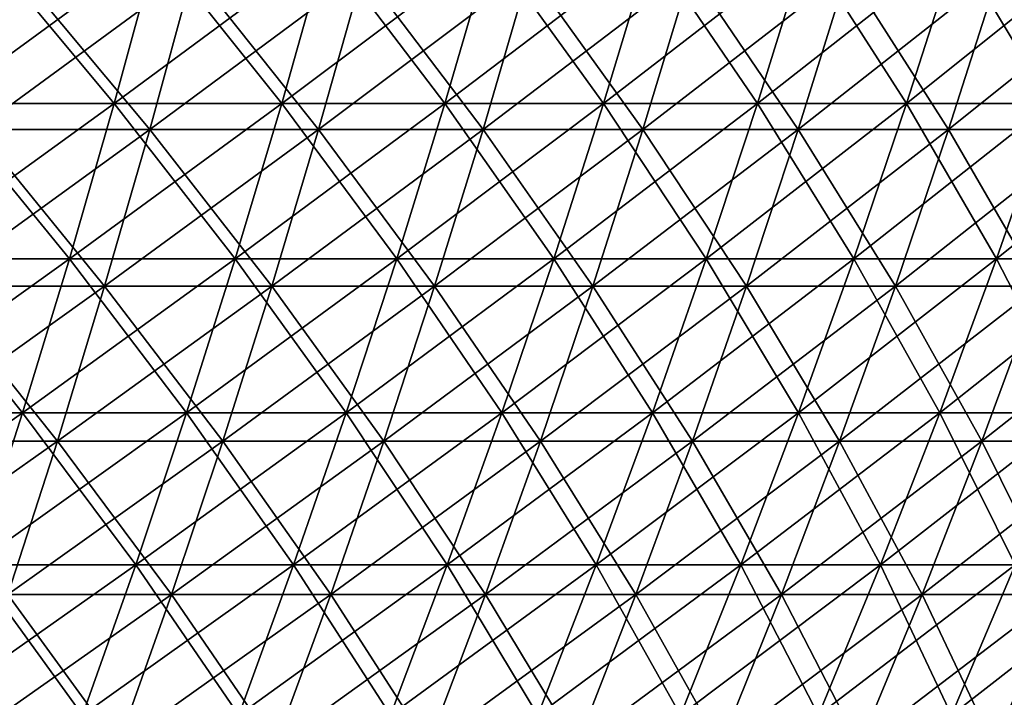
# Model space of a CAD drawing. Header units: millimetres. Extents: x -250 to 250, y -45 to 4150.
# Tile 772 of 805: x 139 to 171, y 4030 to 4052. Entities that reach past the tile are written whole.
import ezdxf

# ---------------------------------------------------------------- set-up
doc = ezdxf.new("R2010")
doc.units = ezdxf.units.MM
doc.header["$LTSCALE"] = 81.481481
for name, color, linetype in [('19', 7, 'CONTINUOUS'), ('20', 7, 'CONTINUOUS'), ('21', 7, 'CONTINUOUS'), ('22', 7, 'CONTINUOUS')]:
    doc.layers.add(name, color=color, linetype=linetype)

msp = doc.modelspace()

# ---------------------------------------------------------------- linework, layer by layer
at = {"layer": '19', "color": 7, "linetype": 'CONTINUOUS'}
for points in [[(143.129, 4048.129, -177.866), (137.583, 4048.129, -182.19), (144.504, 4053.197, -179.576), (143.129, 4048.129, -177.866)], [(144.504, 4053.197, -179.576), (137.583, 4048.129, -182.19), (138.906, 4053.197, -183.941), (144.504, 4053.197, -179.576)], [(148.538, 4048.129, -173.374), (143.129, 4048.129, -177.866), (149.966, 4053.197, -175.041), (148.538, 4048.129, -173.374)], [(149.966, 4053.197, -175.041), (143.129, 4048.129, -177.866), (144.504, 4053.197, -179.576), (149.966, 4053.197, -175.041)], [(153.807, 4048.129, -168.718), (148.538, 4048.129, -173.374), (155.285, 4053.197, -170.34), (153.807, 4048.129, -168.718)], [(155.285, 4053.197, -170.34), (148.538, 4048.129, -173.374), (149.966, 4053.197, -175.041), (155.285, 4053.197, -170.34)], [(158.929, 4048.129, -163.901), (153.807, 4048.129, -168.718), (160.457, 4053.197, -165.477), (158.929, 4048.129, -163.901)], [(160.457, 4053.197, -165.477), (153.807, 4048.129, -168.718), (155.285, 4053.197, -170.34), (160.457, 4053.197, -165.477)], [(163.901, 4048.129, -158.929), (158.929, 4048.129, -163.901), (165.477, 4053.197, -160.457), (163.901, 4048.129, -158.929)], [(165.477, 4053.197, -160.457), (158.929, 4048.129, -163.901), (160.457, 4053.197, -165.477), (165.477, 4053.197, -160.457)], [(168.718, 4048.129, -153.807), (163.901, 4048.129, -158.929), (170.34, 4053.197, -155.285), (168.718, 4048.129, -153.807)], [(170.34, 4053.197, -155.285), (163.901, 4048.129, -158.929), (165.477, 4053.197, -160.457), (170.34, 4053.197, -155.285)], [(173.374, 4048.129, -148.538), (168.718, 4048.129, -153.807), (175.041, 4053.197, -149.966), (173.374, 4048.129, -148.538)], [(175.041, 4053.197, -149.966), (168.718, 4048.129, -153.807), (170.34, 4053.197, -155.285), (175.041, 4053.197, -149.966)], [(141.683, 4043.111, -176.07), (136.194, 4043.111, -180.35), (143.129, 4048.129, -177.866), (141.683, 4043.111, -176.07)], [(143.129, 4048.129, -177.866), (136.194, 4043.111, -180.35), (137.583, 4048.129, -182.19), (143.129, 4048.129, -177.866)], [(147.038, 4043.111, -171.623), (141.683, 4043.111, -176.07), (148.538, 4048.129, -173.374), (147.038, 4043.111, -171.623)], [(148.538, 4048.129, -173.374), (141.683, 4043.111, -176.07), (143.129, 4048.129, -177.866), (148.538, 4048.129, -173.374)], [(152.253, 4043.111, -167.014), (147.038, 4043.111, -171.623), (153.807, 4048.129, -168.718), (152.253, 4043.111, -167.014)], [(153.807, 4048.129, -168.718), (147.038, 4043.111, -171.623), (148.538, 4048.129, -173.374), (153.807, 4048.129, -168.718)], [(157.324, 4043.111, -162.246), (152.253, 4043.111, -167.014), (158.929, 4048.129, -163.901), (157.324, 4043.111, -162.246)], [(158.929, 4048.129, -163.901), (152.253, 4043.111, -167.014), (153.807, 4048.129, -168.718), (158.929, 4048.129, -163.901)], [(162.246, 4043.111, -157.324), (157.324, 4043.111, -162.246), (163.901, 4048.129, -158.929), (162.246, 4043.111, -157.324)], [(163.901, 4048.129, -158.929), (157.324, 4043.111, -162.246), (158.929, 4048.129, -163.901), (163.901, 4048.129, -158.929)], [(167.014, 4043.111, -152.253), (162.246, 4043.111, -157.324), (168.718, 4048.129, -153.807), (167.014, 4043.111, -152.253)], [(168.718, 4048.129, -153.807), (162.246, 4043.111, -157.324), (163.901, 4048.129, -158.929), (168.718, 4048.129, -153.807)], [(171.623, 4043.111, -147.038), (167.014, 4043.111, -152.253), (173.374, 4048.129, -148.538), (171.623, 4043.111, -147.038)], [(173.374, 4048.129, -148.538), (167.014, 4043.111, -152.253), (168.718, 4048.129, -153.807), (173.374, 4048.129, -148.538)], [(140.168, 4038.145, -174.188), (134.738, 4038.145, -178.421), (141.683, 4043.111, -176.07), (140.168, 4038.145, -174.188)], [(141.683, 4043.111, -176.07), (134.738, 4038.145, -178.421), (136.194, 4043.111, -180.35), (141.683, 4043.111, -176.07)], [(145.466, 4038.145, -169.788), (140.168, 4038.145, -174.188), (147.038, 4043.111, -171.623), (145.466, 4038.145, -169.788)], [(147.038, 4043.111, -171.623), (140.168, 4038.145, -174.188), (141.683, 4043.111, -176.07), (147.038, 4043.111, -171.623)], [(150.625, 4038.145, -165.228), (145.466, 4038.145, -169.788), (152.253, 4043.111, -167.014), (150.625, 4038.145, -165.228)], [(152.253, 4043.111, -167.014), (145.466, 4038.145, -169.788), (147.038, 4043.111, -171.623), (152.253, 4043.111, -167.014)], [(155.642, 4038.145, -160.511), (150.625, 4038.145, -165.228), (157.324, 4043.111, -162.246), (155.642, 4038.145, -160.511)], [(157.324, 4043.111, -162.246), (150.625, 4038.145, -165.228), (152.253, 4043.111, -167.014), (157.324, 4043.111, -162.246)], [(160.511, 4038.145, -155.642), (155.642, 4038.145, -160.511), (162.246, 4043.111, -157.324), (160.511, 4038.145, -155.642)], [(162.246, 4043.111, -157.324), (155.642, 4038.145, -160.511), (157.324, 4043.111, -162.246), (162.246, 4043.111, -157.324)], [(165.228, 4038.145, -150.625), (160.511, 4038.145, -155.642), (167.014, 4043.111, -152.253), (165.228, 4038.145, -150.625)], [(167.014, 4043.111, -152.253), (160.511, 4038.145, -155.642), (162.246, 4043.111, -157.324), (167.014, 4043.111, -152.253)], [(169.788, 4038.145, -145.466), (165.228, 4038.145, -150.625), (171.623, 4043.111, -147.038), (169.788, 4038.145, -145.466)], [(171.623, 4043.111, -147.038), (165.228, 4038.145, -150.625), (167.014, 4043.111, -152.253), (171.623, 4043.111, -147.038)], [(174.188, 4038.145, -140.168), (169.788, 4038.145, -145.466), (176.07, 4043.111, -141.683), (174.188, 4038.145, -140.168)], [(176.07, 4043.111, -141.683), (169.788, 4038.145, -145.466), (171.623, 4043.111, -147.038), (176.07, 4043.111, -141.683)], [(138.585, 4033.233, -172.22), (133.216, 4033.233, -176.406), (140.168, 4038.145, -174.188), (138.585, 4033.233, -172.22)], [(140.168, 4038.145, -174.188), (133.216, 4033.233, -176.406), (134.738, 4038.145, -178.421), (140.168, 4038.145, -174.188)], [(143.823, 4033.233, -167.871), (138.585, 4033.233, -172.22), (145.466, 4038.145, -169.788), (143.823, 4033.233, -167.871)], [(145.466, 4038.145, -169.788), (138.585, 4033.233, -172.22), (140.168, 4038.145, -174.188), (145.466, 4038.145, -169.788)], [(148.924, 4033.233, -163.362), (143.823, 4033.233, -167.871), (150.625, 4038.145, -165.228), (148.924, 4033.233, -163.362)], [(150.625, 4038.145, -165.228), (143.823, 4033.233, -167.871), (145.466, 4038.145, -169.788), (150.625, 4038.145, -165.228)], [(153.884, 4033.233, -158.698), (148.924, 4033.233, -163.362), (155.642, 4038.145, -160.511), (153.884, 4033.233, -158.698)], [(155.642, 4038.145, -160.511), (148.924, 4033.233, -163.362), (150.625, 4038.145, -165.228), (155.642, 4038.145, -160.511)], [(158.698, 4033.233, -153.884), (153.884, 4033.233, -158.698), (160.511, 4038.145, -155.642), (158.698, 4033.233, -153.884)], [(160.511, 4038.145, -155.642), (153.884, 4033.233, -158.698), (155.642, 4038.145, -160.511), (160.511, 4038.145, -155.642)], [(163.362, 4033.233, -148.924), (158.698, 4033.233, -153.884), (165.228, 4038.145, -150.625), (163.362, 4033.233, -148.924)], [(165.228, 4038.145, -150.625), (158.698, 4033.233, -153.884), (160.511, 4038.145, -155.642), (165.228, 4038.145, -150.625)], [(167.871, 4033.233, -143.823), (163.362, 4033.233, -148.924), (169.788, 4038.145, -145.466), (167.871, 4033.233, -143.823)], [(169.788, 4038.145, -145.466), (163.362, 4033.233, -148.924), (165.228, 4038.145, -150.625), (169.788, 4038.145, -145.466)], [(172.22, 4033.233, -138.585), (167.871, 4033.233, -143.823), (174.188, 4038.145, -140.168), (172.22, 4033.233, -138.585)], [(174.188, 4038.145, -140.168), (167.871, 4033.233, -143.823), (169.788, 4038.145, -145.466), (174.188, 4038.145, -140.168)], [(142.11, 4028.379, -165.871), (136.934, 4028.379, -170.169), (143.823, 4033.233, -167.871), (142.11, 4028.379, -165.871)], [(143.823, 4033.233, -167.871), (136.934, 4028.379, -170.169), (138.585, 4033.233, -172.22), (143.823, 4033.233, -167.871)], [(147.15, 4028.379, -161.416), (142.11, 4028.379, -165.871), (148.924, 4033.233, -163.362), (147.15, 4028.379, -161.416)], [(148.924, 4033.233, -163.362), (142.11, 4028.379, -165.871), (143.823, 4033.233, -167.871), (148.924, 4033.233, -163.362)], [(152.051, 4028.379, -156.808), (147.15, 4028.379, -161.416), (153.884, 4033.233, -158.698), (152.051, 4028.379, -156.808)], [(153.884, 4033.233, -158.698), (147.15, 4028.379, -161.416), (148.924, 4033.233, -163.362), (153.884, 4033.233, -158.698)], [(156.808, 4028.379, -152.051), (152.051, 4028.379, -156.808), (158.698, 4033.233, -153.884), (156.808, 4028.379, -152.051)], [(158.698, 4033.233, -153.884), (152.051, 4028.379, -156.808), (153.884, 4033.233, -158.698), (158.698, 4033.233, -153.884)], [(161.416, 4028.379, -147.15), (156.808, 4028.379, -152.051), (163.362, 4033.233, -148.924), (161.416, 4028.379, -147.15)], [(163.362, 4033.233, -148.924), (156.808, 4028.379, -152.051), (158.698, 4033.233, -153.884), (163.362, 4033.233, -148.924)], [(165.871, 4028.379, -142.11), (161.416, 4028.379, -147.15), (167.871, 4033.233, -143.823), (165.871, 4028.379, -142.11)], [(167.871, 4033.233, -143.823), (161.416, 4028.379, -147.15), (163.362, 4033.233, -148.924), (167.871, 4033.233, -143.823)], [(170.169, 4028.379, -136.934), (165.871, 4028.379, -142.11), (172.22, 4033.233, -138.585), (170.169, 4028.379, -136.934)], [(172.22, 4033.233, -138.585), (165.871, 4028.379, -142.11), (167.871, 4033.233, -143.823), (172.22, 4033.233, -138.585)], [(174.305, 4028.379, -131.629), (170.169, 4028.379, -136.934), (176.406, 4033.233, -133.216), (174.305, 4028.379, -131.629)], [(176.406, 4033.233, -133.216), (170.169, 4028.379, -136.934), (172.22, 4033.233, -138.585), (176.406, 4033.233, -133.216)]]:
    msp.add_3dface(points, dxfattribs=at)
at = {"layer": '20', "color": 7, "linetype": 'CONTINUOUS'}
for points in [[(137.583, 4048.129, 182.19), (143.129, 4048.129, 177.866), (138.906, 4053.197, 183.941), (137.583, 4048.129, 182.19)], [(138.906, 4053.197, 183.941), (143.129, 4048.129, 177.866), (144.504, 4053.197, 179.576), (138.906, 4053.197, 183.941)], [(143.129, 4048.129, 177.866), (148.538, 4048.129, 173.374), (144.504, 4053.197, 179.576), (143.129, 4048.129, 177.866)], [(144.504, 4053.197, 179.576), (148.538, 4048.129, 173.374), (149.966, 4053.197, 175.041), (144.504, 4053.197, 179.576)], [(148.538, 4048.129, 173.374), (153.807, 4048.129, 168.718), (149.966, 4053.197, 175.041), (148.538, 4048.129, 173.374)], [(149.966, 4053.197, 175.041), (153.807, 4048.129, 168.718), (155.285, 4053.197, 170.34), (149.966, 4053.197, 175.041)], [(153.807, 4048.129, 168.718), (158.929, 4048.129, 163.901), (155.285, 4053.197, 170.34), (153.807, 4048.129, 168.718)], [(155.285, 4053.197, 170.34), (158.929, 4048.129, 163.901), (160.457, 4053.197, 165.477), (155.285, 4053.197, 170.34)], [(158.929, 4048.129, 163.901), (163.901, 4048.129, 158.929), (160.457, 4053.197, 165.477), (158.929, 4048.129, 163.901)], [(160.457, 4053.197, 165.477), (163.901, 4048.129, 158.929), (165.477, 4053.197, 160.457), (160.457, 4053.197, 165.477)], [(163.901, 4048.129, 158.929), (168.718, 4048.129, 153.807), (165.477, 4053.197, 160.457), (163.901, 4048.129, 158.929)], [(165.477, 4053.197, 160.457), (168.718, 4048.129, 153.807), (170.34, 4053.197, 155.285), (165.477, 4053.197, 160.457)], [(168.718, 4048.129, 153.807), (173.374, 4048.129, 148.538), (170.34, 4053.197, 155.285), (168.718, 4048.129, 153.807)], [(170.34, 4053.197, 155.285), (173.374, 4048.129, 148.538), (175.041, 4053.197, 149.966), (170.34, 4053.197, 155.285)], [(136.194, 4043.111, 180.35), (141.683, 4043.111, 176.07), (137.583, 4048.129, 182.19), (136.194, 4043.111, 180.35)], [(137.583, 4048.129, 182.19), (141.683, 4043.111, 176.07), (143.129, 4048.129, 177.866), (137.583, 4048.129, 182.19)], [(141.683, 4043.111, 176.07), (147.038, 4043.111, 171.623), (143.129, 4048.129, 177.866), (141.683, 4043.111, 176.07)], [(143.129, 4048.129, 177.866), (147.038, 4043.111, 171.623), (148.538, 4048.129, 173.374), (143.129, 4048.129, 177.866)], [(147.038, 4043.111, 171.623), (152.253, 4043.111, 167.014), (148.538, 4048.129, 173.374), (147.038, 4043.111, 171.623)], [(148.538, 4048.129, 173.374), (152.253, 4043.111, 167.014), (153.807, 4048.129, 168.718), (148.538, 4048.129, 173.374)], [(152.253, 4043.111, 167.014), (157.324, 4043.111, 162.246), (153.807, 4048.129, 168.718), (152.253, 4043.111, 167.014)], [(153.807, 4048.129, 168.718), (157.324, 4043.111, 162.246), (158.929, 4048.129, 163.901), (153.807, 4048.129, 168.718)], [(157.324, 4043.111, 162.246), (162.246, 4043.111, 157.324), (158.929, 4048.129, 163.901), (157.324, 4043.111, 162.246)], [(158.929, 4048.129, 163.901), (162.246, 4043.111, 157.324), (163.901, 4048.129, 158.929), (158.929, 4048.129, 163.901)], [(162.246, 4043.111, 157.324), (167.014, 4043.111, 152.253), (163.901, 4048.129, 158.929), (162.246, 4043.111, 157.324)], [(163.901, 4048.129, 158.929), (167.014, 4043.111, 152.253), (168.718, 4048.129, 153.807), (163.901, 4048.129, 158.929)], [(167.014, 4043.111, 152.253), (171.623, 4043.111, 147.038), (168.718, 4048.129, 153.807), (167.014, 4043.111, 152.253)], [(168.718, 4048.129, 153.807), (171.623, 4043.111, 147.038), (173.374, 4048.129, 148.538), (168.718, 4048.129, 153.807)], [(134.738, 4038.145, 178.421), (140.168, 4038.145, 174.188), (136.194, 4043.111, 180.35), (134.738, 4038.145, 178.421)], [(136.194, 4043.111, 180.35), (140.168, 4038.145, 174.188), (141.683, 4043.111, 176.07), (136.194, 4043.111, 180.35)], [(140.168, 4038.145, 174.188), (145.466, 4038.145, 169.788), (141.683, 4043.111, 176.07), (140.168, 4038.145, 174.188)], [(141.683, 4043.111, 176.07), (145.466, 4038.145, 169.788), (147.038, 4043.111, 171.623), (141.683, 4043.111, 176.07)], [(145.466, 4038.145, 169.788), (150.625, 4038.145, 165.228), (147.038, 4043.111, 171.623), (145.466, 4038.145, 169.788)], [(147.038, 4043.111, 171.623), (150.625, 4038.145, 165.228), (152.253, 4043.111, 167.014), (147.038, 4043.111, 171.623)], [(150.625, 4038.145, 165.228), (155.642, 4038.145, 160.511), (152.253, 4043.111, 167.014), (150.625, 4038.145, 165.228)], [(152.253, 4043.111, 167.014), (155.642, 4038.145, 160.511), (157.324, 4043.111, 162.246), (152.253, 4043.111, 167.014)], [(155.642, 4038.145, 160.511), (160.511, 4038.145, 155.642), (157.324, 4043.111, 162.246), (155.642, 4038.145, 160.511)], [(157.324, 4043.111, 162.246), (160.511, 4038.145, 155.642), (162.246, 4043.111, 157.324), (157.324, 4043.111, 162.246)], [(160.511, 4038.145, 155.642), (165.228, 4038.145, 150.625), (162.246, 4043.111, 157.324), (160.511, 4038.145, 155.642)], [(162.246, 4043.111, 157.324), (165.228, 4038.145, 150.625), (167.014, 4043.111, 152.253), (162.246, 4043.111, 157.324)], [(165.228, 4038.145, 150.625), (169.788, 4038.145, 145.466), (167.014, 4043.111, 152.253), (165.228, 4038.145, 150.625)], [(167.014, 4043.111, 152.253), (169.788, 4038.145, 145.466), (171.623, 4043.111, 147.038), (167.014, 4043.111, 152.253)], [(169.788, 4038.145, 145.466), (174.188, 4038.145, 140.168), (171.623, 4043.111, 147.038), (169.788, 4038.145, 145.466)], [(134.738, 4038.145, 178.421), (138.585, 4033.233, 172.22), (140.168, 4038.145, 174.188), (134.738, 4038.145, 178.421)], [(138.585, 4033.233, 172.22), (143.823, 4033.233, 167.871), (140.168, 4038.145, 174.188), (138.585, 4033.233, 172.22)], [(140.168, 4038.145, 174.188), (143.823, 4033.233, 167.871), (145.466, 4038.145, 169.788), (140.168, 4038.145, 174.188)], [(143.823, 4033.233, 167.871), (148.924, 4033.233, 163.362), (145.466, 4038.145, 169.788), (143.823, 4033.233, 167.871)], [(145.466, 4038.145, 169.788), (148.924, 4033.233, 163.362), (150.625, 4038.145, 165.228), (145.466, 4038.145, 169.788)], [(148.924, 4033.233, 163.362), (153.884, 4033.233, 158.698), (150.625, 4038.145, 165.228), (148.924, 4033.233, 163.362)], [(150.625, 4038.145, 165.228), (153.884, 4033.233, 158.698), (155.642, 4038.145, 160.511), (150.625, 4038.145, 165.228)], [(153.884, 4033.233, 158.698), (158.698, 4033.233, 153.884), (155.642, 4038.145, 160.511), (153.884, 4033.233, 158.698)], [(155.642, 4038.145, 160.511), (158.698, 4033.233, 153.884), (160.511, 4038.145, 155.642), (155.642, 4038.145, 160.511)], [(158.698, 4033.233, 153.884), (163.362, 4033.233, 148.924), (160.511, 4038.145, 155.642), (158.698, 4033.233, 153.884)], [(160.511, 4038.145, 155.642), (163.362, 4033.233, 148.924), (165.228, 4038.145, 150.625), (160.511, 4038.145, 155.642)], [(163.362, 4033.233, 148.924), (167.871, 4033.233, 143.823), (165.228, 4038.145, 150.625), (163.362, 4033.233, 148.924)], [(165.228, 4038.145, 150.625), (167.871, 4033.233, 143.823), (169.788, 4038.145, 145.466), (165.228, 4038.145, 150.625)], [(167.871, 4033.233, 143.823), (172.22, 4033.233, 138.585), (169.788, 4038.145, 145.466), (167.871, 4033.233, 143.823)], [(169.788, 4038.145, 145.466), (172.22, 4033.233, 138.585), (174.188, 4038.145, 140.168), (169.788, 4038.145, 145.466)], [(136.934, 4028.379, 170.169), (142.11, 4028.379, 165.871), (138.585, 4033.233, 172.22), (136.934, 4028.379, 170.169)], [(138.585, 4033.233, 172.22), (142.11, 4028.379, 165.871), (143.823, 4033.233, 167.871), (138.585, 4033.233, 172.22)], [(142.11, 4028.379, 165.871), (147.15, 4028.379, 161.416), (143.823, 4033.233, 167.871), (142.11, 4028.379, 165.871)], [(143.823, 4033.233, 167.871), (147.15, 4028.379, 161.416), (148.924, 4033.233, 163.362), (143.823, 4033.233, 167.871)], [(147.15, 4028.379, 161.416), (152.051, 4028.379, 156.808), (148.924, 4033.233, 163.362), (147.15, 4028.379, 161.416)], [(148.924, 4033.233, 163.362), (152.051, 4028.379, 156.808), (153.884, 4033.233, 158.698), (148.924, 4033.233, 163.362)], [(152.051, 4028.379, 156.808), (156.808, 4028.379, 152.051), (153.884, 4033.233, 158.698), (152.051, 4028.379, 156.808)], [(153.884, 4033.233, 158.698), (156.808, 4028.379, 152.051), (158.698, 4033.233, 153.884), (153.884, 4033.233, 158.698)], [(156.808, 4028.379, 152.051), (161.416, 4028.379, 147.15), (158.698, 4033.233, 153.884), (156.808, 4028.379, 152.051)], [(158.698, 4033.233, 153.884), (161.416, 4028.379, 147.15), (163.362, 4033.233, 148.924), (158.698, 4033.233, 153.884)], [(161.416, 4028.379, 147.15), (165.871, 4028.379, 142.11), (163.362, 4033.233, 148.924), (161.416, 4028.379, 147.15)], [(163.362, 4033.233, 148.924), (165.871, 4028.379, 142.11), (167.871, 4033.233, 143.823), (163.362, 4033.233, 148.924)], [(165.871, 4028.379, 142.11), (170.169, 4028.379, 136.934), (167.871, 4033.233, 143.823), (165.871, 4028.379, 142.11)], [(167.871, 4033.233, 143.823), (170.169, 4028.379, 136.934), (172.22, 4033.233, 138.585), (167.871, 4033.233, 143.823)], [(170.169, 4028.379, 136.934), (174.305, 4028.379, 131.629), (172.22, 4033.233, 138.585), (170.169, 4028.379, 136.934)]]:
    msp.add_3dface(points, dxfattribs=at)
at = {"layer": '21', "color": 7, "linetype": 'CONTINUOUS'}
for points in [[(141.987, 4048.957, 176.448), (136.486, 4048.957, 180.737), (143.352, 4053.983, 178.144), (141.987, 4048.957, 176.448)], [(143.352, 4053.983, 178.144), (136.486, 4048.957, 180.737), (137.798, 4053.983, 182.474), (143.352, 4053.983, 178.144)], [(147.354, 4048.957, 171.992), (141.987, 4048.957, 176.448), (148.77, 4053.983, 173.645), (147.354, 4048.957, 171.992)], [(148.77, 4053.983, 173.645), (141.987, 4048.957, 176.448), (143.352, 4053.983, 178.144), (148.77, 4053.983, 173.645)], [(152.58, 4048.957, 167.372), (147.354, 4048.957, 171.992), (154.046, 4053.983, 168.981), (152.58, 4048.957, 167.372)], [(154.046, 4053.983, 168.981), (147.354, 4048.957, 171.992), (148.77, 4053.983, 173.645), (154.046, 4053.983, 168.981)], [(157.662, 4048.957, 162.594), (152.58, 4048.957, 167.372), (159.177, 4053.983, 164.157), (157.662, 4048.957, 162.594)], [(159.177, 4053.983, 164.157), (152.58, 4048.957, 167.372), (154.046, 4053.983, 168.981), (159.177, 4053.983, 164.157)], [(162.594, 4048.957, 157.662), (157.662, 4048.957, 162.594), (164.157, 4053.983, 159.177), (162.594, 4048.957, 157.662)], [(164.157, 4053.983, 159.177), (157.662, 4048.957, 162.594), (159.177, 4053.983, 164.157), (164.157, 4053.983, 159.177)], [(167.372, 4048.957, 152.58), (162.594, 4048.957, 157.662), (168.981, 4053.983, 154.046), (167.372, 4048.957, 152.58)], [(168.981, 4053.983, 154.046), (162.594, 4048.957, 157.662), (164.157, 4053.983, 159.177), (168.981, 4053.983, 154.046)], [(171.992, 4048.957, 147.354), (167.372, 4048.957, 152.58), (173.645, 4053.983, 148.77), (171.992, 4048.957, 147.354)], [(173.645, 4053.983, 148.77), (167.372, 4048.957, 152.58), (168.981, 4053.983, 154.046), (173.645, 4053.983, 148.77)], [(140.553, 4043.979, 174.666), (135.108, 4043.979, 178.912), (141.987, 4048.957, 176.448), (140.553, 4043.979, 174.666)], [(141.987, 4048.957, 176.448), (135.108, 4043.979, 178.912), (136.486, 4048.957, 180.737), (141.987, 4048.957, 176.448)], [(145.866, 4043.979, 170.255), (140.553, 4043.979, 174.666), (147.354, 4048.957, 171.992), (145.866, 4043.979, 170.255)], [(147.354, 4048.957, 171.992), (140.553, 4043.979, 174.666), (141.987, 4048.957, 176.448), (147.354, 4048.957, 171.992)], [(151.039, 4043.979, 165.682), (145.866, 4043.979, 170.255), (152.58, 4048.957, 167.372), (151.039, 4043.979, 165.682)], [(152.58, 4048.957, 167.372), (145.866, 4043.979, 170.255), (147.354, 4048.957, 171.992), (152.58, 4048.957, 167.372)], [(156.07, 4043.979, 160.953), (151.039, 4043.979, 165.682), (157.662, 4048.957, 162.594), (156.07, 4043.979, 160.953)], [(157.662, 4048.957, 162.594), (151.039, 4043.979, 165.682), (152.58, 4048.957, 167.372), (157.662, 4048.957, 162.594)], [(160.953, 4043.979, 156.07), (156.07, 4043.979, 160.953), (162.594, 4048.957, 157.662), (160.953, 4043.979, 156.07)], [(162.594, 4048.957, 157.662), (156.07, 4043.979, 160.953), (157.662, 4048.957, 162.594), (162.594, 4048.957, 157.662)], [(165.682, 4043.979, 151.039), (160.953, 4043.979, 156.07), (167.372, 4048.957, 152.58), (165.682, 4043.979, 151.039)], [(167.372, 4048.957, 152.58), (160.953, 4043.979, 156.07), (162.594, 4048.957, 157.662), (167.372, 4048.957, 152.58)], [(170.255, 4043.979, 145.866), (165.682, 4043.979, 151.039), (171.992, 4048.957, 147.354), (170.255, 4043.979, 145.866)], [(171.992, 4048.957, 147.354), (165.682, 4043.979, 151.039), (167.372, 4048.957, 152.58), (171.992, 4048.957, 147.354)], [(174.666, 4043.979, 140.553), (170.255, 4043.979, 145.866), (176.448, 4048.957, 141.987), (174.666, 4043.979, 140.553)], [(176.448, 4048.957, 141.987), (170.255, 4043.979, 145.866), (171.992, 4048.957, 147.354), (176.448, 4048.957, 141.987)], [(139.051, 4039.054, 172.799), (133.664, 4039.054, 177), (140.553, 4043.979, 174.666), (139.051, 4039.054, 172.799)], [(140.553, 4043.979, 174.666), (133.664, 4039.054, 177), (135.108, 4043.979, 178.912), (140.553, 4043.979, 174.666)], [(144.307, 4039.054, 168.435), (139.051, 4039.054, 172.799), (145.866, 4043.979, 170.255), (144.307, 4039.054, 168.435)], [(145.866, 4043.979, 170.255), (139.051, 4039.054, 172.799), (140.553, 4043.979, 174.666), (145.866, 4043.979, 170.255)], [(149.425, 4039.054, 163.912), (144.307, 4039.054, 168.435), (151.039, 4043.979, 165.682), (149.425, 4039.054, 163.912)], [(151.039, 4043.979, 165.682), (144.307, 4039.054, 168.435), (145.866, 4043.979, 170.255), (151.039, 4043.979, 165.682)], [(154.402, 4039.054, 159.232), (149.425, 4039.054, 163.912), (156.07, 4043.979, 160.953), (154.402, 4039.054, 159.232)], [(156.07, 4043.979, 160.953), (149.425, 4039.054, 163.912), (151.039, 4043.979, 165.682), (156.07, 4043.979, 160.953)], [(159.232, 4039.054, 154.402), (154.402, 4039.054, 159.232), (160.953, 4043.979, 156.07), (159.232, 4039.054, 154.402)], [(160.953, 4043.979, 156.07), (154.402, 4039.054, 159.232), (156.07, 4043.979, 160.953), (160.953, 4043.979, 156.07)], [(163.912, 4039.054, 149.425), (159.232, 4039.054, 154.402), (165.682, 4043.979, 151.039), (163.912, 4039.054, 149.425)], [(165.682, 4043.979, 151.039), (159.232, 4039.054, 154.402), (160.953, 4043.979, 156.07), (165.682, 4043.979, 151.039)], [(168.435, 4039.054, 144.307), (163.912, 4039.054, 149.425), (170.255, 4043.979, 145.866), (168.435, 4039.054, 144.307)], [(170.255, 4043.979, 145.866), (163.912, 4039.054, 149.425), (165.682, 4043.979, 151.039), (170.255, 4043.979, 145.866)], [(172.799, 4039.054, 139.051), (168.435, 4039.054, 144.307), (174.666, 4043.979, 140.553), (172.799, 4039.054, 139.051)], [(174.666, 4043.979, 140.553), (168.435, 4039.054, 144.307), (170.255, 4043.979, 145.866), (174.666, 4043.979, 140.553)], [(137.481, 4034.182, 170.848), (132.155, 4034.182, 175.001), (139.051, 4039.054, 172.799), (137.481, 4034.182, 170.848)], [(139.051, 4039.054, 172.799), (132.155, 4034.182, 175.001), (133.664, 4039.054, 177), (139.051, 4039.054, 172.799)], [(142.677, 4034.182, 166.534), (137.481, 4034.182, 170.848), (144.307, 4039.054, 168.435), (142.677, 4034.182, 166.534)], [(144.307, 4039.054, 168.435), (137.481, 4034.182, 170.848), (139.051, 4039.054, 172.799), (144.307, 4039.054, 168.435)], [(147.738, 4034.182, 162.061), (142.677, 4034.182, 166.534), (149.425, 4039.054, 163.912), (147.738, 4034.182, 162.061)], [(149.425, 4039.054, 163.912), (142.677, 4034.182, 166.534), (144.307, 4039.054, 168.435), (149.425, 4039.054, 163.912)], [(152.659, 4034.182, 157.434), (147.738, 4034.182, 162.061), (154.402, 4039.054, 159.232), (152.659, 4034.182, 157.434)], [(154.402, 4039.054, 159.232), (147.738, 4034.182, 162.061), (149.425, 4039.054, 163.912), (154.402, 4039.054, 159.232)], [(157.434, 4034.182, 152.659), (152.659, 4034.182, 157.434), (159.232, 4039.054, 154.402), (157.434, 4034.182, 152.659)], [(159.232, 4039.054, 154.402), (152.659, 4034.182, 157.434), (154.402, 4039.054, 159.232), (159.232, 4039.054, 154.402)], [(162.061, 4034.182, 147.738), (157.434, 4034.182, 152.659), (163.912, 4039.054, 149.425), (162.061, 4034.182, 147.738)], [(163.912, 4039.054, 149.425), (157.434, 4034.182, 152.659), (159.232, 4039.054, 154.402), (163.912, 4039.054, 149.425)], [(166.534, 4034.182, 142.677), (162.061, 4034.182, 147.738), (168.435, 4039.054, 144.307), (166.534, 4034.182, 142.677)], [(168.435, 4039.054, 144.307), (162.061, 4034.182, 147.738), (163.912, 4039.054, 149.425), (168.435, 4039.054, 144.307)], [(170.848, 4034.182, 137.481), (166.534, 4034.182, 142.677), (172.799, 4039.054, 139.051), (170.848, 4034.182, 137.481)], [(172.799, 4039.054, 139.051), (166.534, 4034.182, 142.677), (168.435, 4039.054, 144.307), (172.799, 4039.054, 139.051)], [(140.978, 4029.367, 164.55), (135.844, 4029.367, 168.814), (142.677, 4034.182, 166.534), (140.978, 4029.367, 164.55)], [(142.677, 4034.182, 166.534), (135.844, 4029.367, 168.814), (137.481, 4034.182, 170.848), (142.677, 4034.182, 166.534)], [(145.979, 4029.367, 160.131), (140.978, 4029.367, 164.55), (147.738, 4034.182, 162.061), (145.979, 4029.367, 160.131)], [(147.738, 4034.182, 162.061), (140.978, 4029.367, 164.55), (142.677, 4034.182, 166.534), (147.738, 4034.182, 162.061)], [(150.841, 4029.367, 155.56), (145.979, 4029.367, 160.131), (152.659, 4034.182, 157.434), (150.841, 4029.367, 155.56)], [(152.659, 4034.182, 157.434), (145.979, 4029.367, 160.131), (147.738, 4034.182, 162.061), (152.659, 4034.182, 157.434)], [(155.56, 4029.367, 150.841), (150.841, 4029.367, 155.56), (157.434, 4034.182, 152.659), (155.56, 4029.367, 150.841)], [(157.434, 4034.182, 152.659), (150.841, 4029.367, 155.56), (152.659, 4034.182, 157.434), (157.434, 4034.182, 152.659)], [(160.131, 4029.367, 145.979), (155.56, 4029.367, 150.841), (162.061, 4034.182, 147.738), (160.131, 4029.367, 145.979)], [(162.061, 4034.182, 147.738), (155.56, 4029.367, 150.841), (157.434, 4034.182, 152.659), (162.061, 4034.182, 147.738)], [(164.55, 4029.367, 140.978), (160.131, 4029.367, 145.979), (166.534, 4034.182, 142.677), (164.55, 4029.367, 140.978)], [(166.534, 4034.182, 142.677), (160.131, 4029.367, 145.979), (162.061, 4034.182, 147.738), (166.534, 4034.182, 142.677)], [(168.814, 4029.367, 135.844), (164.55, 4029.367, 140.978), (170.848, 4034.182, 137.481), (168.814, 4029.367, 135.844)], [(170.848, 4034.182, 137.481), (164.55, 4029.367, 140.978), (166.534, 4034.182, 142.677), (170.848, 4034.182, 137.481)], [(172.917, 4029.367, 130.581), (168.814, 4029.367, 135.844), (175.001, 4034.182, 132.155), (172.917, 4029.367, 130.581)], [(175.001, 4034.182, 132.155), (168.814, 4029.367, 135.844), (170.848, 4034.182, 137.481), (175.001, 4034.182, 132.155)]]:
    msp.add_3dface(points, dxfattribs=at)
at = {"layer": '22', "color": 7, "linetype": 'CONTINUOUS'}
for points in [[(136.486, 4048.957, -180.737), (141.987, 4048.957, -176.448), (137.798, 4053.983, -182.474), (136.486, 4048.957, -180.737)], [(137.798, 4053.983, -182.474), (141.987, 4048.957, -176.448), (143.352, 4053.983, -178.144), (137.798, 4053.983, -182.474)], [(141.987, 4048.957, -176.448), (147.354, 4048.957, -171.992), (143.352, 4053.983, -178.144), (141.987, 4048.957, -176.448)], [(143.352, 4053.983, -178.144), (147.354, 4048.957, -171.992), (148.77, 4053.983, -173.645), (143.352, 4053.983, -178.144)], [(147.354, 4048.957, -171.992), (152.58, 4048.957, -167.372), (148.77, 4053.983, -173.645), (147.354, 4048.957, -171.992)], [(148.77, 4053.983, -173.645), (152.58, 4048.957, -167.372), (154.046, 4053.983, -168.981), (148.77, 4053.983, -173.645)], [(152.58, 4048.957, -167.372), (157.662, 4048.957, -162.594), (154.046, 4053.983, -168.981), (152.58, 4048.957, -167.372)], [(154.046, 4053.983, -168.981), (157.662, 4048.957, -162.594), (159.177, 4053.983, -164.157), (154.046, 4053.983, -168.981)], [(157.662, 4048.957, -162.594), (162.594, 4048.957, -157.662), (159.177, 4053.983, -164.157), (157.662, 4048.957, -162.594)], [(159.177, 4053.983, -164.157), (162.594, 4048.957, -157.662), (164.157, 4053.983, -159.177), (159.177, 4053.983, -164.157)], [(162.594, 4048.957, -157.662), (167.372, 4048.957, -152.58), (164.157, 4053.983, -159.177), (162.594, 4048.957, -157.662)], [(164.157, 4053.983, -159.177), (167.372, 4048.957, -152.58), (168.981, 4053.983, -154.046), (164.157, 4053.983, -159.177)], [(167.372, 4048.957, -152.58), (171.992, 4048.957, -147.354), (168.981, 4053.983, -154.046), (167.372, 4048.957, -152.58)], [(168.981, 4053.983, -154.046), (171.992, 4048.957, -147.354), (173.645, 4053.983, -148.77), (168.981, 4053.983, -154.046)], [(135.108, 4043.979, -178.912), (140.553, 4043.979, -174.666), (136.486, 4048.957, -180.737), (135.108, 4043.979, -178.912)], [(136.486, 4048.957, -180.737), (140.553, 4043.979, -174.666), (141.987, 4048.957, -176.448), (136.486, 4048.957, -180.737)], [(140.553, 4043.979, -174.666), (145.866, 4043.979, -170.255), (141.987, 4048.957, -176.448), (140.553, 4043.979, -174.666)], [(141.987, 4048.957, -176.448), (145.866, 4043.979, -170.255), (147.354, 4048.957, -171.992), (141.987, 4048.957, -176.448)], [(145.866, 4043.979, -170.255), (151.039, 4043.979, -165.682), (147.354, 4048.957, -171.992), (145.866, 4043.979, -170.255)], [(147.354, 4048.957, -171.992), (151.039, 4043.979, -165.682), (152.58, 4048.957, -167.372), (147.354, 4048.957, -171.992)], [(151.039, 4043.979, -165.682), (156.07, 4043.979, -160.953), (152.58, 4048.957, -167.372), (151.039, 4043.979, -165.682)], [(152.58, 4048.957, -167.372), (156.07, 4043.979, -160.953), (157.662, 4048.957, -162.594), (152.58, 4048.957, -167.372)], [(156.07, 4043.979, -160.953), (160.953, 4043.979, -156.07), (157.662, 4048.957, -162.594), (156.07, 4043.979, -160.953)], [(157.662, 4048.957, -162.594), (160.953, 4043.979, -156.07), (162.594, 4048.957, -157.662), (157.662, 4048.957, -162.594)], [(160.953, 4043.979, -156.07), (165.682, 4043.979, -151.039), (162.594, 4048.957, -157.662), (160.953, 4043.979, -156.07)], [(162.594, 4048.957, -157.662), (165.682, 4043.979, -151.039), (167.372, 4048.957, -152.58), (162.594, 4048.957, -157.662)], [(165.682, 4043.979, -151.039), (170.255, 4043.979, -145.866), (167.372, 4048.957, -152.58), (165.682, 4043.979, -151.039)], [(167.372, 4048.957, -152.58), (170.255, 4043.979, -145.866), (171.992, 4048.957, -147.354), (167.372, 4048.957, -152.58)], [(170.255, 4043.979, -145.866), (174.666, 4043.979, -140.553), (171.992, 4048.957, -147.354), (170.255, 4043.979, -145.866)], [(133.664, 4039.054, -177), (139.051, 4039.054, -172.799), (135.108, 4043.979, -178.912), (133.664, 4039.054, -177)], [(135.108, 4043.979, -178.912), (139.051, 4039.054, -172.799), (140.553, 4043.979, -174.666), (135.108, 4043.979, -178.912)], [(139.051, 4039.054, -172.799), (144.307, 4039.054, -168.435), (140.553, 4043.979, -174.666), (139.051, 4039.054, -172.799)], [(140.553, 4043.979, -174.666), (144.307, 4039.054, -168.435), (145.866, 4043.979, -170.255), (140.553, 4043.979, -174.666)], [(144.307, 4039.054, -168.435), (149.425, 4039.054, -163.912), (145.866, 4043.979, -170.255), (144.307, 4039.054, -168.435)], [(145.866, 4043.979, -170.255), (149.425, 4039.054, -163.912), (151.039, 4043.979, -165.682), (145.866, 4043.979, -170.255)], [(149.425, 4039.054, -163.912), (154.402, 4039.054, -159.232), (151.039, 4043.979, -165.682), (149.425, 4039.054, -163.912)], [(151.039, 4043.979, -165.682), (154.402, 4039.054, -159.232), (156.07, 4043.979, -160.953), (151.039, 4043.979, -165.682)], [(154.402, 4039.054, -159.232), (159.232, 4039.054, -154.402), (156.07, 4043.979, -160.953), (154.402, 4039.054, -159.232)], [(156.07, 4043.979, -160.953), (159.232, 4039.054, -154.402), (160.953, 4043.979, -156.07), (156.07, 4043.979, -160.953)], [(159.232, 4039.054, -154.402), (163.912, 4039.054, -149.425), (160.953, 4043.979, -156.07), (159.232, 4039.054, -154.402)], [(160.953, 4043.979, -156.07), (163.912, 4039.054, -149.425), (165.682, 4043.979, -151.039), (160.953, 4043.979, -156.07)], [(163.912, 4039.054, -149.425), (168.435, 4039.054, -144.307), (165.682, 4043.979, -151.039), (163.912, 4039.054, -149.425)], [(165.682, 4043.979, -151.039), (168.435, 4039.054, -144.307), (170.255, 4043.979, -145.866), (165.682, 4043.979, -151.039)], [(168.435, 4039.054, -144.307), (172.799, 4039.054, -139.051), (170.255, 4043.979, -145.866), (168.435, 4039.054, -144.307)], [(170.255, 4043.979, -145.866), (172.799, 4039.054, -139.051), (174.666, 4043.979, -140.553), (170.255, 4043.979, -145.866)], [(133.664, 4039.054, -177), (137.481, 4034.182, -170.848), (139.051, 4039.054, -172.799), (133.664, 4039.054, -177)], [(137.481, 4034.182, -170.848), (142.677, 4034.182, -166.534), (139.051, 4039.054, -172.799), (137.481, 4034.182, -170.848)], [(139.051, 4039.054, -172.799), (142.677, 4034.182, -166.534), (144.307, 4039.054, -168.435), (139.051, 4039.054, -172.799)], [(142.677, 4034.182, -166.534), (147.738, 4034.182, -162.061), (144.307, 4039.054, -168.435), (142.677, 4034.182, -166.534)], [(144.307, 4039.054, -168.435), (147.738, 4034.182, -162.061), (149.425, 4039.054, -163.912), (144.307, 4039.054, -168.435)], [(147.738, 4034.182, -162.061), (152.659, 4034.182, -157.434), (149.425, 4039.054, -163.912), (147.738, 4034.182, -162.061)], [(149.425, 4039.054, -163.912), (152.659, 4034.182, -157.434), (154.402, 4039.054, -159.232), (149.425, 4039.054, -163.912)], [(152.659, 4034.182, -157.434), (157.434, 4034.182, -152.659), (154.402, 4039.054, -159.232), (152.659, 4034.182, -157.434)], [(154.402, 4039.054, -159.232), (157.434, 4034.182, -152.659), (159.232, 4039.054, -154.402), (154.402, 4039.054, -159.232)], [(157.434, 4034.182, -152.659), (162.061, 4034.182, -147.738), (159.232, 4039.054, -154.402), (157.434, 4034.182, -152.659)], [(159.232, 4039.054, -154.402), (162.061, 4034.182, -147.738), (163.912, 4039.054, -149.425), (159.232, 4039.054, -154.402)], [(162.061, 4034.182, -147.738), (166.534, 4034.182, -142.677), (163.912, 4039.054, -149.425), (162.061, 4034.182, -147.738)], [(163.912, 4039.054, -149.425), (166.534, 4034.182, -142.677), (168.435, 4039.054, -144.307), (163.912, 4039.054, -149.425)], [(166.534, 4034.182, -142.677), (170.848, 4034.182, -137.481), (168.435, 4039.054, -144.307), (166.534, 4034.182, -142.677)], [(168.435, 4039.054, -144.307), (170.848, 4034.182, -137.481), (172.799, 4039.054, -139.051), (168.435, 4039.054, -144.307)], [(135.844, 4029.367, -168.814), (140.978, 4029.367, -164.55), (137.481, 4034.182, -170.848), (135.844, 4029.367, -168.814)], [(137.481, 4034.182, -170.848), (140.978, 4029.367, -164.55), (142.677, 4034.182, -166.534), (137.481, 4034.182, -170.848)], [(140.978, 4029.367, -164.55), (145.979, 4029.367, -160.131), (142.677, 4034.182, -166.534), (140.978, 4029.367, -164.55)], [(142.677, 4034.182, -166.534), (145.979, 4029.367, -160.131), (147.738, 4034.182, -162.061), (142.677, 4034.182, -166.534)], [(145.979, 4029.367, -160.131), (150.841, 4029.367, -155.56), (147.738, 4034.182, -162.061), (145.979, 4029.367, -160.131)], [(147.738, 4034.182, -162.061), (150.841, 4029.367, -155.56), (152.659, 4034.182, -157.434), (147.738, 4034.182, -162.061)], [(150.841, 4029.367, -155.56), (155.56, 4029.367, -150.841), (152.659, 4034.182, -157.434), (150.841, 4029.367, -155.56)], [(152.659, 4034.182, -157.434), (155.56, 4029.367, -150.841), (157.434, 4034.182, -152.659), (152.659, 4034.182, -157.434)], [(155.56, 4029.367, -150.841), (160.131, 4029.367, -145.979), (157.434, 4034.182, -152.659), (155.56, 4029.367, -150.841)], [(157.434, 4034.182, -152.659), (160.131, 4029.367, -145.979), (162.061, 4034.182, -147.738), (157.434, 4034.182, -152.659)], [(160.131, 4029.367, -145.979), (164.55, 4029.367, -140.978), (162.061, 4034.182, -147.738), (160.131, 4029.367, -145.979)], [(162.061, 4034.182, -147.738), (164.55, 4029.367, -140.978), (166.534, 4034.182, -142.677), (162.061, 4034.182, -147.738)], [(164.55, 4029.367, -140.978), (168.814, 4029.367, -135.844), (166.534, 4034.182, -142.677), (164.55, 4029.367, -140.978)], [(166.534, 4034.182, -142.677), (168.814, 4029.367, -135.844), (170.848, 4034.182, -137.481), (166.534, 4034.182, -142.677)], [(168.814, 4029.367, -135.844), (172.917, 4029.367, -130.581), (170.848, 4034.182, -137.481), (168.814, 4029.367, -135.844)]]:
    msp.add_3dface(points, dxfattribs=at)

doc.saveas('drawing.dxf')
